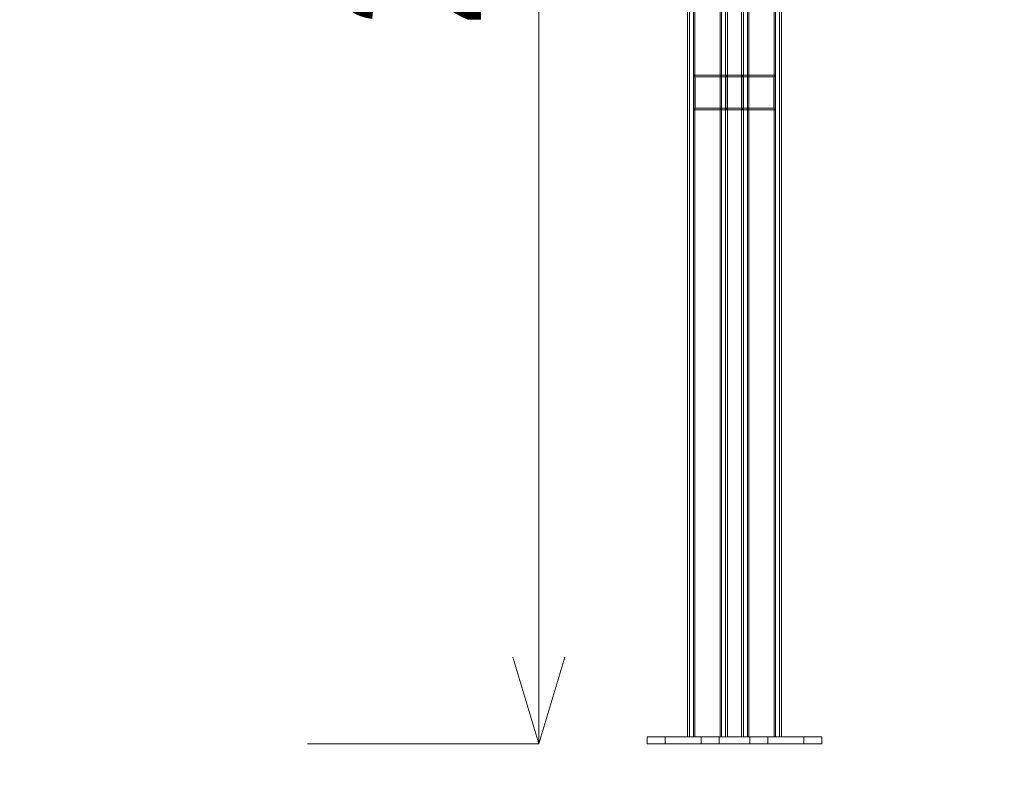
# Model space of a CAD drawing. Header units: millimetres. Extents: x -4395 to 65662, y -65530 to 6847.
# Tile 801 of 1034: x 19493 to 21195, y -67 to 1252. Entities that reach past the tile are written whole.
import ezdxf

# ---------------------------------------------------------------- set-up
doc = ezdxf.new("R2010")
doc.units = ezdxf.units.MM
doc.layers.add('COTAS_P', color=1, linetype='Continuous', lineweight=0)
doc.layers.add('lateral_C07', color=7, linetype='Continuous', lineweight=0)
doc.dimstyles.new('R19_100', dxfattribs={"dimtxt": 250, "dimasz": 150, "dimexe": 150, "dimexo": 80, "dimgap": 100, "dimtad": 1, "dimtih": 1, "dimtoh": 1, "dimdsep": 46, "dimcen": 0.09, "dimadec": 0, "dimazin": 0, "dimtfac": 1, "dimtdec": 4, "dimtofl": 0, "dimtmove": 0, "dimatfit": 3, "dimfxl": 1, "dimtolj": 1, "dimtzin": 0, "dimarcsym": 0})

# ---------------------------------------------------------------- blocks, each defined once
blk = doc.blocks.new('DIM_R33_4')
at = {"layer": 'COTAS_P'}
for p, q in [((15248.4, 1279.1), (24311.8, 4109.1)), ((24311.8, 4109.1), (24155.2, 4107.3)), ((24311.8, 4109.1), (24182.1, 4021.4)), ((24580.1, 3250), (24311.8, 4109.1)), ((15248.4, 1279.1), (15378.1, 1366.8)), ((15248.4, 1279.1), (15405, 1280.8)), ((15516.6, 420), (15248.4, 1279.1))]:
    blk.add_line(p, q, dxfattribs=at)
blk.add_text('9495 P', height=250, rotation=17.3406, dxfattribs=at).set_placement((19750.3, 2789.5))
blk = doc.blocks.new('DIM_R33_19')
at = {"layer": 'COTAS_P'}
for p, q in [((19990.5, 2470.3), (20390.5, 2470.3)), ((20390.5, 2470.3), (20345.5, 2320.3)), ((20390.5, 0), (20390.5, 2470.3)), ((20390.5, 2470.3), (20435.5, 2320.3)), ((20390.5, 0), (20345.5, 150)), ((20390.5, 0), (20435.5, 150)), ((19990.5, 0), (20390.5, 0))]:
    blk.add_line(p, q, dxfattribs=at)
blk.add_text('2470.28 P', height=250, rotation=90, dxfattribs=at).set_placement((20290.5, 1235.1))
blk = doc.blocks.new('DIM_R33_30')
at = {"layer": 'COTAS_P'}
for p, q in [((112.7, 0), (112.7, -2500)), ((65298.1, 0), (65298.1, -2500)), ((112.7, -2500), (262.7, -2455)), ((65298.1, -2500), (65148.1, -2455)), ((112.7, -2500), (65298.1, -2500)), ((112.7, -2500), (262.7, -2545)), ((65298.1, -2500), (65148.1, -2545))]:
    blk.add_line(p, q, dxfattribs=at)
blk.add_text('65185.39 P', height=250, dxfattribs=at).set_placement((32705.4, -2400))

msp = doc.modelspace()

# ---------------------------------------------------------------- linework, layer by layer
at = {"layer": 'lateral_C07'}
for p, q in [((20647.272, 12), (20647.272, 1986.883)), ((20650.745, 1986.883), (20650.745, 12)), ((20657.633, 12), (20657.633, 1986.883)), ((20660.07, 1986.883), (20660.07, 12)), ((20703.934, 1986.883), (20703.934, 12)), ((20706.371, 12), (20706.371, 1986.883)), ((20713.258, 12), (20713.258, 1986.883)), ((20716.731, 1986.883), (20716.731, 12)), ((20740.52, 12), (20740.52, 1986.883)), ((20743.993, 1986.883), (20743.993, 12)), ((20750.881, 12), (20750.881, 1986.883)), ((20753.318, 1986.883), (20753.318, 12)), ((20797.182, 1986.883), (20797.182, 12)), ((20799.619, 12), (20799.619, 1986.883)), ((20806.507, 12), (20806.507, 1986.883)), ((20809.98, 1986.883), (20809.98, 12)), ((20740.52, 1155.785), (20657.633, 1155.785)), ((20657.633, 1155.785), (20657.633, 1095.785)), ((20657.633, 1155.785), (20660.588, 1152.785)), ((20716.731, 1155.785), (20657.633, 1155.785)), ((20660.588, 1098.785), (20660.588, 1152.785)), ((20660.588, 1152.785), (20743.475, 1152.785)), ((20660.588, 1152.785), (20713.777, 1152.785)), ((20716.731, 1155.785), (20713.777, 1152.785)), ((20713.777, 1152.785), (20796.664, 1152.785)), ((20713.777, 1152.785), (20713.777, 1098.785)), ((20799.619, 1155.785), (20716.731, 1155.785)), ((20716.731, 1095.785), (20716.731, 1155.785)), ((20740.52, 1095.785), (20740.52, 1155.785)), ((20743.475, 1152.785), (20740.52, 1155.785)), ((20740.52, 1155.785), (20799.619, 1155.785)), ((20743.475, 1152.785), (20743.475, 1098.785)), ((20796.664, 1152.785), (20743.475, 1152.785)), ((20796.664, 1152.785), (20799.619, 1155.785)), ((20796.664, 1098.785), (20796.664, 1152.785)), ((20799.619, 1155.785), (20799.619, 1095.785)), ((20657.633, 1095.785), (20660.588, 1098.785)), ((20740.52, 1095.785), (20657.633, 1095.785)), ((20657.633, 1095.785), (20716.731, 1095.785)), ((20713.777, 1098.785), (20660.588, 1098.785)), ((20660.588, 1098.785), (20743.475, 1098.785)), ((20796.664, 1098.785), (20713.777, 1098.785)), ((20713.777, 1098.785), (20716.731, 1095.785)), ((20716.731, 1095.785), (20799.619, 1095.785)), ((20743.475, 1098.785), (20740.52, 1095.785)), ((20799.619, 1095.785), (20740.52, 1095.785)), ((20743.475, 1098.785), (20796.664, 1098.785)), ((20799.619, 1095.785), (20796.664, 1098.785)), ((20608.895, 12), (20577.812, 12)), ((20577.812, 12), (20755.108, 12)), ((20577.812, 12), (20577.812, 0)), ((20755.108, 0), (20577.812, 0)), ((20577.812, 0), (20608.895, 0)), ((20786.191, 12), (20608.895, 12)), ((20608.895, 0), (20608.895, 12)), ((20608.895, 0), (20786.191, 0)), ((20657.633, 12), (20647.272, 12)), ((20650.745, 12), (20647.272, 12)), ((20647.272, 12), (20706.371, 12)), ((20650.745, 12), (20660.07, 12)), ((20703.934, 12), (20650.745, 12)), ((20716.731, 12), (20657.633, 12)), ((20660.07, 12), (20657.633, 12)), ((20660.07, 12), (20713.258, 12)), ((20702.144, 12), (20671.061, 12)), ((20671.061, 12), (20848.357, 12)), ((20671.061, 12), (20671.061, 0)), ((20848.357, 0), (20671.061, 0)), ((20671.061, 0), (20702.144, 0)), ((20879.44, 12), (20702.144, 12)), ((20702.144, 0), (20702.144, 12)), ((20702.144, 0), (20879.44, 0)), ((20703.934, 12), (20706.371, 12)), ((20713.258, 12), (20703.934, 12)), ((20706.371, 12), (20716.731, 12)), ((20716.731, 12), (20713.258, 12)), ((20750.881, 12), (20740.52, 12)), ((20743.993, 12), (20740.52, 12)), ((20740.52, 12), (20799.619, 12)), ((20743.993, 12), (20753.318, 12)), ((20797.182, 12), (20743.993, 12)), ((20809.98, 12), (20750.881, 12)), ((20753.318, 12), (20750.881, 12)), ((20753.318, 12), (20806.507, 12)), ((20755.108, 12), (20786.191, 12)), ((20755.108, 0), (20755.108, 12)), ((20786.191, 0), (20755.108, 0)), ((20786.191, 12), (20786.191, 0)), ((20797.182, 12), (20799.619, 12)), ((20806.507, 12), (20797.182, 12)), ((20799.619, 12), (20809.98, 12)), ((20809.98, 12), (20806.507, 12)), ((20848.357, 12), (20879.44, 12)), ((20848.357, 0), (20848.357, 12)), ((20879.44, 0), (20848.357, 0)), ((20879.44, 12), (20879.44, 0))]:
    msp.add_line(p, q, dxfattribs=at)

# ---------------------------------------------------------------- dimensions: what is measured, and where the dimension line sits
at = {"layer": 'COTAS_P'}
for p1, p2, distance, picture, middle in [((15516.618, 420), (24580.067, 3250), 900, 'DIM_R33_4', (19780.096, 2694.095)), ((19990.491, 0), (19990.491, 2470.278), -400, 'DIM_R33_19', (20390.491, 1235.139)), ((112.7, 0), (65298.0949, 0), -2500, 'DIM_R33_30', (32705.3975, -2500))]:
    dim = msp.add_aligned_dim(p1=p1, p2=p2, distance=distance, text='<> P', dimstyle='R19_100', dxfattribs=at)
    dim.commit()
    dim.dimension.update_dxf_attribs({"geometry": picture, "text_midpoint": middle})

doc.saveas('drawing.dxf')
